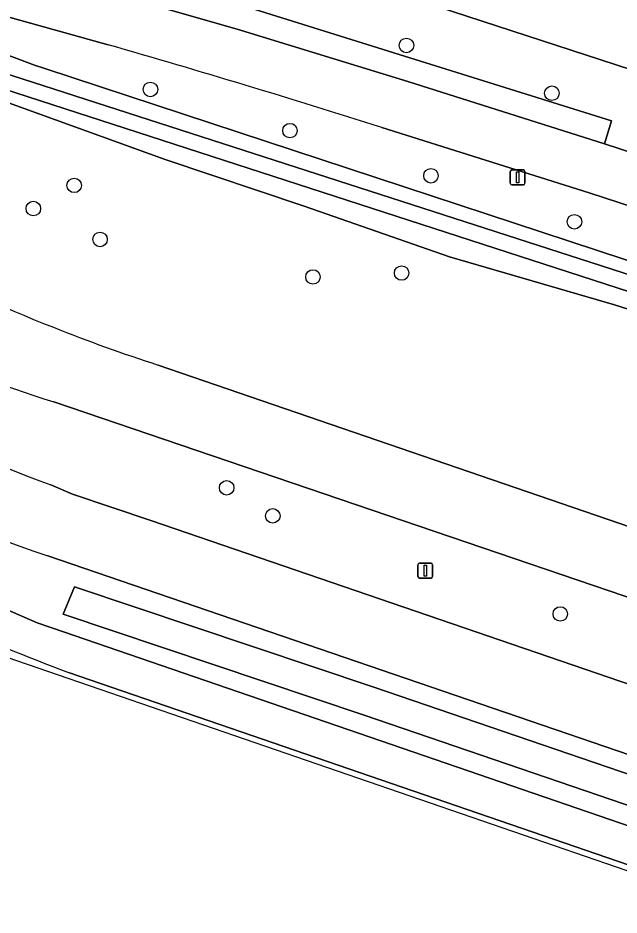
# Model space of a CAD drawing. Extents: x 155275 to 156265, y 382654 to 383635.
# Drawn here: x 155532.8 to 155573.3, y 382778.5 to 382838.9 of the extents above; entities that cross this region are included whole.
import ezdxf

# ---------------------------------------------------------------- set-up
doc = ezdxf.new("R2010")
doc.units = 0
for name, color, linetype in [('IMGEO_Berm_groen', 7, 'Continuous'), ('IMGEO_Boom', 7, 'Continuous'), ('IMGEO_Fietspad_gesloten', 7, 'Continuous'), ('IMGEO_Groenvoorziening', 7, 'Continuous'), ('IMGEO_Lichtmast', 7, 'Continuous'), ('IMGEO_Oever', 7, 'Continuous'), ('IMGEO_Rijbaan_regionaal_gesloten', 7, 'Continuous'), ('IMGEO_Voetpad_open', 7, 'Continuous'), ('IMGEO_Waterloop', 7, 'Continuous')]:
    doc.layers.add(name, color=color, linetype=linetype)

msp = doc.modelspace()

# ---------------------------------------------------------------- linework, layer by layer
at = {"layer": 'IMGEO_Berm_groen'}
for points in [[(155577.143, 382834.463), (155546.035, 382844.625), (155545.886, 382844.407), (155545.058, 382843.634), (155544.372, 382843.376), (155542.841, 382843.423), (155542.498, 382843.434), (155537.612, 382844.689), (155528.278, 382847.932), (155512.141, 382852.495), (155510.471, 382853.211), (155509.834, 382854.007), (155509.49, 382855.157), (155509.505, 382856.569), (155509.683, 382857.207), (155507.099, 382857.767)], [(155533.441, 382843.944), (155548.087, 382839.742), (155572.828, 382832.003), (155572.372, 382830.457), (155664.544, 382800.408), (155736.564, 382777.11), (155902.12, 382723.092), (155911.228, 382720.222)], [(155538.9, 382837.129), (155518.652, 382842.797)], [(155517.021, 382842.147), (155533.935, 382835.744), (155534.617, 382835.527), (155592.371, 382816.512), (155598.661, 382815.045), (155599.059, 382814.706), (155599.035, 382814.318), (155599.022, 382814.105), (155598.741, 382813.293), (155598.343, 382812.426), (155597.963, 382812.03), (155597.867, 382812.01), (155600.76, 382811.07), (155604.653, 382809.834), (155605.761, 382809.464), (155605.671, 382809.917), (155605.803, 382810.691), (155606.128, 382811.254), (155606.848, 382811.717), (155607.092, 382811.749), (155607.609, 382811.817), (155609.023, 382811.139), (155642.059, 382800.7)], [(155649.006, 382795.015), (155626.905, 382802.042), (155609.339, 382807.63), (155606.327, 382808.484), (155605.813, 382809.196), (155605.761, 382809.464), (155604.653, 382809.834), (155600.76, 382811.07), (155597.867, 382812.01), (155597.201, 382811.872), (155596.451, 382811.962), (155594.7, 382812.708), (155573.042, 382819.602), (155561.916, 382822.836), (155552.105, 382826.241), (155542.735, 382829.389), (155531.099, 382833.594), (155523.881, 382835.906), (155514.687, 382838.613), (155507.825, 382840.77), (155505.591, 382836.416), (155505.896, 382836.134), (155509.103, 382833.338), (155509.174, 382833.414)], [(155571.34, 382827.145), (155557.345, 382831.556)], [(155900.914, 382719.832), (155759.673, 382765.919), (155663.46, 382797.119), (155571.34, 382827.145)], [(155542.278, 382815.536), (155938.559, 382679.646), (155956.556, 382673.179), (155956.591, 382673.248), (155958.77, 382677.504)], [(155954.482, 382669.128), (155937.168, 382675.359), (155600.484, 382790.851), (155535.222, 382813.065)], [(155535.025, 382807.458), (155536.502, 382806.833), (155541.766, 382805.054), (155598.656, 382785.568), (155935.543, 382669.94), (155952.138, 382664.549), (155954.482, 382669.128)], [(155516.423, 382806.695), (155518.696, 382805.402), (155529.49, 382800.17), (155534.098, 382798.159), (155535.876, 382797.547), (155896.954, 382673.547), (155947.869, 382656.212)], [(155947.869, 382656.212), (155950.056, 382660.483), (155950.075, 382660.519), (155933.834, 382665.796), (155608.365, 382777.515), (155539.755, 382800.994), (155534.823, 382802.677)]]:
    msp.add_lwpolyline(points, dxfattribs=at)
msp.add_lwpolyline([(155762.762, 382723.322), (155814.143, 382705.545), (155866.08, 382687.829), (155944.895, 382660.787), (155944.246, 382658.896), (155865.432, 382685.937), (155813.493, 382703.654), (155762.112, 382721.431), (155657.806, 382757.194), (155556.159, 382791.935), (155535.857, 382798.75), (155536.636, 382800.585), (155556.801, 382793.83), (155658.454, 382759.086)], close=True, dxfattribs=at)
for centre, radius, start, end in [((155339.124, 382142.619), 722.672, 72.424396, 73.952113), ((155555.003, 382878.56), 68.417, 234.5815, 253.19396), ((155561.802, 382886.22), 73.147, 239.67217, 248.67512), ((155562.086, 382881.561), 78.889, 231.79422, 249.93865), ((155562.999, 382887.372), 89.259, 231.23902, 251.59861), ((155577.217, 382923.79), 113.752, 248.32389, 252.1122)]:
    msp.add_arc(centre, radius, start, end, dxfattribs=at)
at = {"layer": 'IMGEO_Boom'}
for centre in [(155559.009, 382837.085), (155541.747, 382834.118), (155568.819, 382833.863), (155551.156, 382831.341), (155560.664, 382828.3), (155536.604, 382827.651), (155533.849, 382826.087), (155570.337, 382825.197), (155538.347, 382824.007), (155552.703, 382821.476), (155558.682, 382821.742), (155546.886, 382807.262), (155549.995, 382805.371), (155569.382, 382798.76)]:
    msp.add_circle(centre, 0.489, dxfattribs=at)
at = {"layer": 'IMGEO_Fietspad_gesloten'}
for points in [[(155504.851, 382847.141), (155506.849, 382846.527), (155510.232, 382845.458), (155518.652, 382842.797), (155538.9, 382837.129)], [(155902.12, 382723.092), (155736.564, 382777.11), (155664.544, 382800.408), (155572.372, 382830.457), (155559.094, 382834.658), (155547.598, 382838.191), (155533.04, 382842.358)], [(155557.345, 382831.556), (155571.34, 382827.145), (155663.46, 382797.119), (155759.673, 382765.919), (155900.914, 382719.832), (155902.12, 382723.092)], [(155947.869, 382656.212), (155896.954, 382673.547), (155535.876, 382797.547), (155534.098, 382798.159), (155529.49, 382800.17), (155518.696, 382805.402), (155516.423, 382806.695)], [(155536.23, 382794.801), (155803.625, 382702.941), (155946.674, 382653.878), (155947.868, 382656.21), (155947.869, 382656.212)]]:
    msp.add_lwpolyline(points, dxfattribs=at)
for centre, radius, start, end in [((155339.124, 382142.619), 722.672, 72.424396, 73.952113), ((155591.411, 382940.574), 155.867, 242.48791, 249.26639)]:
    msp.add_arc(centre, radius, start, end, dxfattribs=at)
at = {"layer": 'IMGEO_Groenvoorziening'}
msp.add_lwpolyline([(155546.035, 382844.625), (155577.143, 382834.463), (155577.778, 382834.255), (155578.028, 382834.75), (155578.584, 382835.685), (155579.293, 382836.634), (155579.767, 382836.955), (155580.231, 382837.049), (155581.006, 382836.917), (155585.247, 382835.455), (155599.337, 382830.856), (155599.543, 382834.722), (155597.975, 382835.119), (155598.119, 382837.48), (155598.283, 382839.928)], dxfattribs=at)
at = {"layer": 'IMGEO_Lichtmast'}
for p, q in [((155566.011, 382827.789), (155566.011, 382828.589)), ((155566.011, 382828.589), (155566.011, 382827.789)), ((155566.111, 382828.689), (155566.901, 382828.689)), ((155566.901, 382828.689), (155566.111, 382828.689)), ((155567.001, 382828.589), (155567.001, 382827.789)), ((155567.001, 382827.789), (155567.001, 382828.589)), ((155566.901, 382827.689), (155566.111, 382827.689)), ((155566.111, 382827.689), (155566.901, 382827.689)), ((155559.783, 382801.278), (155559.783, 382802.078)), ((155559.783, 382802.078), (155559.783, 382801.278)), ((155559.883, 382802.178), (155560.673, 382802.178)), ((155560.673, 382802.178), (155559.883, 382802.178)), ((155560.773, 382802.078), (155560.773, 382801.278)), ((155560.773, 382801.278), (155560.773, 382802.078)), ((155560.673, 382801.178), (155559.883, 382801.178)), ((155559.883, 382801.178), (155560.673, 382801.178))]:
    msp.add_line(p, q, dxfattribs=at)
for points in [[(155566.431, 382828.564), (155566.581, 382828.564), (155566.581, 382827.814), (155566.431, 382827.814), (155566.431, 382828.564)], [(155560.203, 382802.053), (155560.353, 382802.053), (155560.353, 382801.303), (155560.203, 382801.303), (155560.203, 382802.053)]]:
    msp.add_lwpolyline(points, dxfattribs=at)
for centre, start, end in [((155566.111, 382828.589), 90, 180), ((155566.111, 382828.589), 90, 180), ((155566.901, 382828.589), 0, 90), ((155566.901, 382828.589), 360, 90), ((155566.111, 382827.789), 180, 270), ((155566.111, 382827.789), 180, 270), ((155566.901, 382827.789), 270, 0), ((155566.901, 382827.789), 270, 0), ((155559.883, 382802.078), 90, 180), ((155559.883, 382802.078), 90, 180), ((155560.673, 382802.078), 0, 90), ((155560.673, 382802.078), 360, 90), ((155559.883, 382801.278), 180, 270), ((155559.883, 382801.278), 180, 270), ((155560.673, 382801.278), 270, 0), ((155560.673, 382801.278), 270, 0)]:
    msp.add_arc(centre, 0.1, start, end, dxfattribs=at)
at = {"layer": 'IMGEO_Oever'}
msp.add_lwpolyline([(155507.932, 382842.691), (155516.75, 382840.029), (155518.165, 382839.635), (155597.715, 382813.99), (155597.339, 382812.933), (155507.698, 382842.012)], close=True, dxfattribs=at)
msp.add_lwpolyline([(155507.825, 382840.77), (155514.687, 382838.613), (155523.881, 382835.906), (155531.099, 382833.594), (155542.735, 382829.389), (155552.105, 382826.241), (155561.916, 382822.836), (155573.042, 382819.602), (155594.7, 382812.708), (155596.451, 382811.962), (155597.201, 382811.872), (155597.867, 382812.01), (155597.963, 382812.03), (155598.343, 382812.426), (155598.741, 382813.293), (155599.022, 382814.105), (155599.035, 382814.318), (155599.059, 382814.706), (155598.661, 382815.045), (155592.371, 382816.512), (155534.617, 382835.527), (155533.935, 382835.744), (155517.021, 382842.147)], dxfattribs=at)
at = {"layer": 'IMGEO_Rijbaan_regionaal_gesloten'}
for points in [[(155956.556, 382673.179), (155938.559, 382679.646), (155542.278, 382815.536)], [(155535.222, 382813.065), (155600.484, 382790.851), (155937.168, 382675.359), (155954.482, 382669.128), (155954.519, 382669.2), (155956.451, 382672.975), (155956.556, 382673.179)], [(155952.138, 382664.549), (155935.543, 382669.94), (155598.656, 382785.568), (155541.766, 382805.054), (155536.502, 382806.833), (155535.025, 382807.458)], [(155534.823, 382802.677), (155539.755, 382800.994), (155608.365, 382777.515), (155933.834, 382665.796), (155950.075, 382660.519), (155950.166, 382660.698), (155952.091, 382664.458), (155952.138, 382664.549)]]:
    msp.add_lwpolyline(points, dxfattribs=at)
for centre, radius, start, end in [((155555.003, 382878.56), 68.417, 234.5815, 253.19396), ((155561.802, 382886.22), 73.147, 239.67217, 248.67512), ((155562.086, 382881.561), 78.889, 231.79422, 249.93865), ((155562.999, 382887.372), 89.259, 231.23902, 251.59861), ((155577.217, 382923.79), 113.752, 248.32389, 252.1122)]:
    msp.add_arc(centre, radius, start, end, dxfattribs=at)
at = {"layer": 'IMGEO_Voetpad_open'}
for points in [[(155533.04, 382842.358), (155547.598, 382838.191), (155559.094, 382834.658), (155572.372, 382830.457), (155572.828, 382832.003), (155548.087, 382839.742), (155533.441, 382843.944)], [(155497.218, 382817.648), (155496.426, 382815.951), (155497.923, 382814.39), (155502.872, 382810.229), (155502.946, 382810.167), (155503.039, 382810.102), (155509.551, 382805.565), (155509.642, 382805.502), (155516.731, 382801.461), (155518.919, 382800.357), (155535.515, 382794.664), (155642.142, 382757.981)], [(155642.142, 382757.981), (155665.718, 382750), (155724.827, 382729.618), (155946.564, 382653.662), (155946.578, 382653.69), (155946.674, 382653.878), (155803.625, 382702.941), (155536.23, 382794.801)]]:
    msp.add_lwpolyline(points, dxfattribs=at)
msp.add_arc((155591.411, 382940.574), 155.867, 242.48791, 249.26639, dxfattribs=at)
at = {"layer": 'IMGEO_Waterloop'}
for points in [[(155507.932, 382842.691), (155507.698, 382842.012), (155597.339, 382812.933), (155597.715, 382813.99), (155518.165, 382839.635), (155516.75, 382840.029)], [(155944.246, 382658.896), (155944.895, 382660.787), (155866.08, 382687.829), (155814.143, 382705.545), (155762.762, 382723.322), (155658.454, 382759.086), (155556.801, 382793.83), (155536.636, 382800.585), (155535.857, 382798.75), (155556.159, 382791.935), (155657.806, 382757.194), (155762.112, 382721.431), (155813.493, 382703.654), (155865.432, 382685.937)]]:
    msp.add_lwpolyline(points, close=True, dxfattribs=at)

doc.saveas('drawing.dxf')
